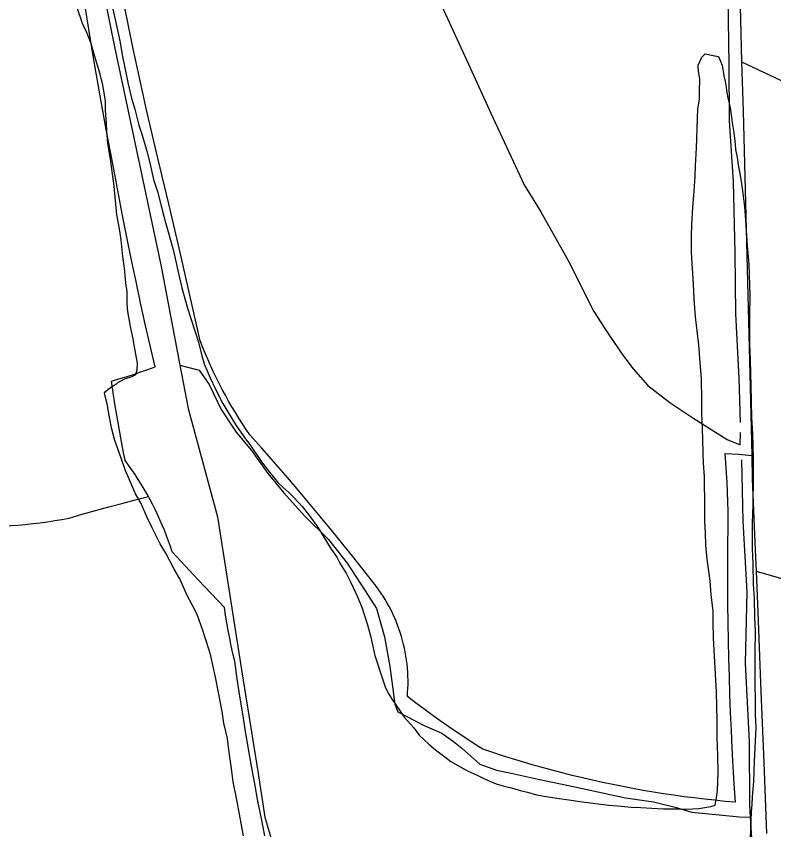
# Model space of a CAD drawing. Extents: x 3355724 to 3393621, y 594744 to 620174.
# Drawn here: x 3360570 to 3362076, y 612525 to 614141 of the extents above; entities that cross this region are included whole.
import ezdxf

# ---------------------------------------------------------------- set-up
doc = ezdxf.new("R2010")
doc.units = 0
for name, color, linetype in [('V-DTCH-CNTR', 7, 'Continuous'), ('V-SITE-VEGE', 7, 'Continuous'), ('V-TOPO-SHOR', 7, 'Continuous')]:
    doc.layers.add(name, color=color, linetype=linetype)

msp = doc.modelspace()

# ---------------------------------------------------------------- linework, layer by layer
at = {"layer": 'V-DTCH-CNTR'}
for points in [[(3362004.4, 614318.3), (3362009.6, 614135.6), (3362011.9, 614050.7), (3362014.6, 613952.8), (3362019.5, 613770.1), (3362024.2, 613587.3), (3362028.7, 613404.6), (3362031.9, 613268.9), (3362033, 613221.8), (3362039, 613081), (3362040.7, 613038.9), (3362044.7, 612940.2), (3362050.3, 612799.4), (3362055.7, 612658.6), (3362061, 612517.7)], [(3360830, 613949.7), (3360820.8, 613992), (3360811.7, 614034.4), (3360802.7, 614076.8), (3360793.9, 614119.2), (3360785.1, 614161.6), (3360776.4, 614204.1), (3360767.9, 614246.5), (3360759.5, 614289)], [(3360879.9, 613077.1), (3360876.3, 613087.9), (3360872.6, 613098.7), (3360868.7, 613109.3), (3360864.5, 613120), (3360860.2, 613130.5), (3360855.7, 613140.9), (3360850.9, 613151.3), (3360846, 613161.6), (3360840.9, 613171.8), (3360835.6, 613181.8), (3360832.6, 613187.3), (3360830.1, 613191.8), (3360824.4, 613201.7), (3360818.5, 613211.4), (3360812.4, 613221.1), (3360806.2, 613230.6), (3360799.8, 613240), (3360793.2, 613249.3), (3360786.4, 613258.5), (3360782, 613280.9), (3360777.7, 613303.4), (3360773.7, 613325.9), (3360769.8, 613348.5), (3360766.2, 613371), (3360762.7, 613393.6), (3360759.4, 613416.3), (3360774, 613420.6), (3360788.5, 613425), (3360802.9, 613429.7), (3360817.3, 613434.6), (3360831.6, 613439.7), (3360845.8, 613445), (3360836.1, 613487.3), (3360826.5, 613529.6), (3360817.2, 613572), (3360808.1, 613614.4), (3360799.2, 613656.9), (3360790.6, 613699.4), (3360782.1, 613741.9), (3360773.9, 613784.6), (3360766, 613827.2), (3360757.3, 613871.8), (3360748.9, 613916.4), (3360740.7, 613961), (3360732.7, 614005.7), (3360725, 614050.5), (3360717.4, 614095.3), (3360710.1, 614140.1), (3360703.1, 614184.9)], [(3362011.9, 614050.7), (3362088.9, 614014.6), (3362165.9, 613978.3), (3362242.7, 613941.8), (3362319.5, 613905.1), (3362396.1, 613868.2), (3362472.7, 613831.1), (3362549.1, 613793.8), (3362625.5, 613756.3), (3362701.8, 613718.6), (3362777.9, 613680.6), (3362817.5, 613663.2), (3362857, 613645.6), (3362896.5, 613627.8), (3362935.9, 613609.8), (3362975.2, 613591.7), (3363014.4, 613573.4), (3363053.6, 613554.9), (3363092.6, 613536.3), (3363131.6, 613517.5), (3363170.5, 613498.6), (3363209.3, 613479.4), (3363248.1, 613460.1), (3363286.7, 613440.7)], [(3361999.6, 612579.6), (3361979.1, 612581.4), (3361958.7, 612583.5), (3361938.2, 612585.7), (3361917.8, 612588.1), (3361897.4, 612590.7), (3361877, 612593.6), (3361856.7, 612596.6), (3361836.4, 612599.8), (3361816.1, 612603.3), (3361795.8, 612606.9), (3361775.6, 612610.7), (3361755.5, 612614.8), (3361735.3, 612619), (3361715.2, 612623.4), (3361695.2, 612628), (3361675.2, 612632.9), (3361655.2, 612637.9), (3361635.4, 612643.1), (3361615.5, 612648.5), (3361595.7, 612654.1), (3361576, 612659.9), (3361556.3, 612665.9), (3361536.7, 612672.1), (3361517.1, 612678.5), (3361497.6, 612685.1), (3361480.5, 612696), (3361463.4, 612707.1), (3361446.4, 612718.4), (3361429.6, 612729.8), (3361412.9, 612741.5), (3361396.3, 612753.3), (3361379.9, 612765.3), (3361363.6, 612777.4), (3361347.4, 612789.8), (3361348, 612797.8), (3361348.4, 612805.8), (3361348.7, 612813.8), (3361348.7, 612821.9), (3361348.5, 612829.9), (3361348.1, 612837.9), (3361347.5, 612845.9), (3361346.8, 612853.9), (3361345.8, 612861.9), (3361344.6, 612869.8), (3361343.2, 612877.7), (3361341.6, 612885.6), (3361339.8, 612893.4), (3361337.8, 612901.2), (3361335.7, 612908.9), (3361333.3, 612916.6), (3361330.7, 612924.2), (3361328, 612931.7), (3361325, 612939.2), (3361321.9, 612946.6), (3361318.6, 612953.9), (3361315.1, 612961.1), (3361311.4, 612968.3), (3361307.5, 612975.3), (3361303.5, 612982.2), (3361299.2, 612989.1), (3361294.9, 612995.8), (3361290.3, 613002.4), (3361285.6, 613008.9), (3361263.6, 613036.9), (3361241.5, 613064.8), (3361219.2, 613092.6), (3361196.7, 613120.2), (3361174, 613147.7), (3361151.2, 613175), (3361128.2, 613202.2), (3361105, 613229.2), (3361081.7, 613256.1), (3361058.2, 613282.9), (3361034.5, 613309.5), (3361027, 613320.4), (3361019.7, 613331.5), (3361012.5, 613342.6), (3361005.5, 613353.9), (3360998.7, 613365.2), (3360992.1, 613376.7), (3360985.6, 613388.3), (3360979.3, 613399.9), (3360973.2, 613411.7), (3360967.3, 613423.6), (3360961.6, 613435.5), (3360956, 613447.6), (3360950.6, 613459.7), (3360945.5, 613471.9), (3360940.5, 613484.2), (3360935.7, 613496.5), (3360915.1, 613587.3), (3360894.2, 613678), (3360873.1, 613768.6), (3360851.7, 613859.2), (3360830, 613949.7)], [(3361984.1, 613080.1), (3361984.7, 613099.3), (3361984.9, 613118.6), (3361985, 613137.9), (3361984.8, 613157.1), (3361984.4, 613176.4), (3361983.7, 613195.6), (3361982.9, 613214.9), (3361981.8, 613234.1), (3361980.4, 613253.3), (3361978.9, 613272.6), (3361992.2, 613272), (3362005.4, 613271.2), (3362018.7, 613270.2), (3362031.9, 613268.9)], [(3360486.4, 613126.8), (3360501, 613126.8), (3360515.6, 613127.1), (3360530.2, 613127.6), (3360544.7, 613128.3), (3360559.3, 613129.2), (3360573.9, 613130.3), (3360588.4, 613131.7), (3360603, 613133.2), (3360617.5, 613135), (3360631.9, 613137), (3360646.4, 613139.2), (3360660.8, 613141.6), (3360675.1, 613144.2), (3360701.3, 613151.8), (3360727.4, 613159.2), (3360753.7, 613166.4), (3360779.9, 613173.5), (3360806.2, 613180.5), (3360832.6, 613187.3)], [(3361004.4, 612859.7), (3361000.8, 612874.9), (3360997.5, 612890.2), (3360994.4, 612905.4), (3360991.4, 612920.7), (3360988.7, 612936.1), (3360986.2, 612951.4), (3360983.8, 612966.9), (3360957.5, 612994.1), (3360931.4, 613021.5), (3360905.5, 613049.2), (3360879.9, 613077.1)], [(3361999.6, 612579.6), (3361997.3, 612615.3), (3361995.2, 612651), (3361993.3, 612686.7), (3361991.6, 612722.5), (3361990, 612758.2), (3361988.6, 612794), (3361987.5, 612829.7), (3361986.4, 612865.5), (3361985.6, 612901.2), (3361984.9, 612937), (3361984.5, 612972.8), (3361984.2, 613008.5), (3361984.1, 613044.3), (3361984.1, 613080.1)], [(3362040.7, 613038.9), (3362084.3, 613026), (3362127.9, 613012.9), (3362171.5, 612999.6), (3362214.9, 612986), (3362258.3, 612972.3), (3362301.7, 612958.4), (3362344.9, 612944.3), (3362388.1, 612929.9), (3362431.3, 612915.4), (3362474.3, 612900.7), (3362517.3, 612885.7), (3362560.3, 612870.6), (3362603.1, 612855.3), (3362645.9, 612839.7), (3362706.1, 612818.2), (3362766.1, 612796.5), (3362826.1, 612774.6), (3362886, 612752.4), (3362945.9, 612730.1), (3363005.6, 612707.6), (3363065.3, 612684.9), (3363125, 612662), (3363184.5, 612638.9)], [(3361064.2, 612512.8), (3361057.2, 612547.3), (3361050.5, 612581.9), (3361044, 612616.5), (3361037.8, 612651.1), (3361031.7, 612685.8), (3361025.8, 612720.5), (3361020.1, 612755.3), (3361014.7, 612790.1), (3361009.4, 612824.9), (3361004.4, 612859.7)]]:
    msp.add_lwpolyline(points, dxfattribs=at)
at = {"layer": 'V-SITE-VEGE'}
for points in [[(3360778.2, 613696.9), (3360775.4, 613719), (3360769.8, 613747.1), (3360764.6, 613803.8), (3360760.5, 613832.6), (3360758.3, 613853.2), (3360753.4, 613880.5), (3360752.3, 613890.1), (3360750.2, 613912.9), (3360749.3, 613928.4), (3360747.4, 613954.8), (3360747.3, 613973.2), (3360741.9, 614004.2), (3360736.8, 614026.4), (3360725.7, 614063.5), (3360719.2, 614087.2), (3360709.8, 614110.3), (3360701.6, 614126.8), (3360691, 614158)], [(3360762.1, 614155.3), (3360767.7, 614128.7), (3360776.6, 614089.5), (3360780.8, 614064.4), (3360792, 614009.7), (3360798.9, 613978.6), (3360805.4, 613956.4), (3360813.8, 613925.2), (3360820.4, 613905.2), (3360829.5, 613873.3), (3360835.2, 613850.3), (3360842.8, 613817), (3360850.8, 613793.3), (3360859.7, 613757), (3360866.8, 613731.8), (3360881.7, 613677.7), (3360892.4, 613630.3)], [(3361932.4, 613378.5), (3361931.8, 613421), (3361929.3, 613453.4), (3361926.9, 613488.7), (3361920.2, 613544), (3361917.8, 613579.3), (3361916, 613609.4), (3361913.8, 613649.9), (3361912.4, 613671.9), (3361912.1, 613704.2), (3361913, 613727.7), (3361915, 613762.1), (3361916.6, 613785.5), (3361919.4, 613822.1), (3361920.2, 613844.8), (3361922.2, 613879.2), (3361925.1, 613957.6), (3361928, 613976.6), (3361927.9, 613992), (3361928.8, 614016.9), (3361927, 614027.3), (3361925.2, 614039.8), (3361925.4, 614044.2), (3361932.6, 614060.1), (3361939.4, 614066.4), (3361955.5, 614063.6), (3361965.6, 614061.1), (3361969, 614053.6), (3361973.1, 614043.9), (3361976.7, 614023.2), (3361979.2, 614011.4), (3361981, 614000.3), (3361981.5, 613993), (3361985.2, 613976), (3361989, 613959.7), (3361993.1, 613930.2), (3361996, 613910.3), (3361998.9, 613887.4), (3361999.9, 613876.4), (3362003.6, 613857.2), (3362004, 613849.1), (3362009.6, 613821.7), (3362013.2, 613798.8), (3362017.8, 613763.5), (3362019.7, 613736.2), (3362023, 613685.5), (3362026, 613648.7), (3362028.1, 613586.2), (3362027.4, 613547.4), (3362027.5, 613490.9), (3362028.5, 613457.8), (3362030.3, 613407.1), (3362030.6, 613375.6), (3362031.6, 613344), (3362033.4, 613312.4), (3362034.5, 613262.4), (3362034.7, 613226.5), (3362034.1, 613171.5), (3362032.7, 613134.1), (3362033, 613083.4), (3362034.2, 613054.1), (3362034.8, 613012.2), (3362036.8, 612985.7), (3362037.5, 612946.1), (3362038.8, 612920.3), (3362037.9, 612876.4), (3362038.2, 612846.3), (3362038, 612818.4), (3362038.7, 612778.7), (3362038.5, 612753.8), (3362039.8, 612728.8), (3362038.3, 612687.8), (3362036.5, 612660.7), (3362035.1, 612621.1), (3362032.5, 612590.4), (3362031.9, 612575), (3362030.6, 612560.4), (3362023.7, 612371.3)], [(3361021.5, 612513.2), (3361013.5, 612556.1), (3361009.3, 612581.2), (3361001.2, 612620.3), (3360997.8, 612646.9), (3360992.5, 612683.8), (3360989.7, 612706.6), (3360982.8, 612737), (3360979.2, 612759.8), (3360971.8, 612797.5), (3360966.3, 612828.5), (3360956.9, 612870.7), (3360953, 612884.1), (3360941.1, 612921.2), (3360929.8, 612952.4), (3360919.5, 612971.9), (3360909.9, 612990.6), (3360895, 613023.4), (3360884, 613042.9), (3360867.5, 613074.3), (3360855.8, 613093.1), (3360840.1, 613125.2), (3360830.5, 613145.4), (3360817.7, 613174.5), (3360807.3, 613192.5), (3360795.1, 613220.1), (3360786.3, 613240.2), (3360778.4, 613263.2), (3360765.7, 613298.2), (3360759.3, 613323.4), (3360753.2, 613355.9), (3360750.8, 613371.4), (3360747, 613386.2), (3360745.7, 613392.9), (3360746.6, 613395), (3360751.9, 613400), (3360761.6, 613406.2), (3360769.9, 613411.8), (3360772.2, 613413.9), (3360777.4, 613416.6), (3360785.7, 613420.7), (3360800.5, 613425.3), (3360808, 613429.5), (3360810.5, 613438.9), (3360811, 613452.1), (3360809.2, 613462.4), (3360804.9, 613484.6), (3360802.5, 613500.1), (3360796.8, 613525.2), (3360792.1, 613554.8), (3360790.4, 613570.2), (3360790.6, 613593.7), (3360787.6, 613611.4), (3360785, 613640.9), (3360782.1, 613663.7), (3360778.2, 613696.9)], [(3360892.4, 613630.3), (3360899.4, 613601.4), (3360910.4, 613561.4), (3360917, 613540.6), (3360926.2, 613512.4), (3360932.2, 613493.8), (3360937.9, 613469.4), (3360943.8, 613450.9), (3360955.2, 613422.6), (3360965.5, 613401.6), (3360980.5, 613371.7), (3361002.6, 613335.7), (3361006.8, 613328.2), (3361022.1, 613306.4), (3361035.4, 613288.3), (3361057.7, 613255.9), (3361073.1, 613235.5), (3361090.6, 613214.3), (3361099.8, 613205.9), (3361111.9, 613195.2), (3361121.8, 613185.3), (3361138, 613167.1), (3361150.7, 613151.2), (3361169.5, 613126.3), (3361179.2, 613109.8), (3361195.8, 613082.8), (3361207, 613066.9), (3361213.1, 613055), (3361226.3, 613033.2), (3361235.2, 613016), (3361248.1, 612987.7), (3361256.9, 612967.5), (3361268, 612931.9), (3361274.5, 612907.4), (3361282.7, 612871.2), (3361298.5, 612822.9), (3361303.8, 612807.3), (3361310.7, 612794.6), (3361318.3, 612781.8), (3361331.5, 612762.3), (3361341.3, 612748.7), (3361360.3, 612727.4), (3361370.8, 612713.1), (3361389.9, 612694.8), (3361403.4, 612684), (3361422, 612670.1), (3361434.1, 612660.9), (3361453.5, 612649.2), (3361467.2, 612642.1), (3361487.4, 612632.5), (3361501.8, 612625.4), (3361524.2, 612616.5), (3361539.5, 612611.5), (3361554.7, 612608), (3361574.3, 612602.2), (3361586, 612599.5), (3361604.1, 612594.4), (3361619.4, 612591.7), (3361644.2, 612587.8), (3361663.9, 612584.9), (3361695.3, 612580.8), (3361747.9, 612573.7), (3361765.5, 612572.4), (3361792.5, 612569.9), (3361811.6, 612569.2), (3361833.5, 612567.6), (3361856.2, 612566.8), (3361888.5, 612566.4), (3361902.4, 612565.8), (3361914.2, 612566.9), (3361926.7, 612567.1), (3361950.3, 612571.4), (3361959.2, 612574), (3361962, 612588.6), (3361964, 612603.2), (3361965.3, 612639.1), (3361964.3, 612672.1), (3361963.5, 612708.9), (3361963.2, 612741.9), (3361961.6, 612798.5), (3361960, 612834.5), (3361957.4, 612881.5), (3361956.1, 612906.5), (3361955, 612937.4), (3361955.1, 612959.4), (3361951.2, 612992.5), (3361949.3, 613019.8), (3361943.5, 613062.5), (3361940.9, 613090.5), (3361940.3, 613114.7), (3361938.9, 613137.5), (3361938.5, 613165.4), (3361938.4, 613183.1), (3361937.9, 613208), (3361937.8, 613227.1), (3361935.9, 613253.6), (3361935.1, 613272.7), (3361934.7, 613301.3), (3361934, 613321.2), (3361932.9, 613353.5), (3361932.4, 613378.5)]]:
    msp.add_lwpolyline(points, dxfattribs=at)
at = {"layer": 'V-TOPO-SHOR'}
for points in [[(3360596.9, 614686.8), (3360629, 614695.5), (3360639.4, 614627.2), (3360688, 614459.7), (3360710.4, 614353.2), (3360726.3, 614273.7), (3360765, 614080.6)], [(3362009.8, 613334), (3362007.2, 613422.4), (3362000.4, 613550.1), (3361999, 613671.6), (3361995.9, 613812.1), (3361987.6, 613933.7), (3361986.8, 614045.3), (3361984.8, 614177.6), (3361981.8, 614356.4)], [(3361394.2, 614209.8), (3361426.9, 614136.7), (3361468.7, 614046.1), (3361513.3, 613949), (3361579.6, 613806.1), (3361612.4, 613752.8), (3361666.9, 613656.3), (3361718.3, 613554.7), (3361747, 613510), (3361775.7, 613468), (3361796.1, 613440.8), (3361825.5, 613407.8), (3361869.1, 613374), (3361916.5, 613341.9), (3361983.2, 613300.2), (3362008.8, 613290.1), (3362009.8, 613314.6)], [(3360765, 614080.6), (3360857.9, 613644.1), (3360895.1, 613448.4), (3360911.5, 613362), (3360970.1, 613147), (3361017.9, 612842.6), (3361050.9, 612636.8), (3361064.3, 612550.3), (3361145.4, 612272.3)], [(3360895.1, 613448.4), (3360933.6, 613438), (3360953.6, 613409.9), (3360977.4, 613360.3), (3361007.3, 613314.8), (3361037.5, 613278.7), (3361070, 613233.1), (3361101.8, 613194.5), (3361142.9, 613148.7), (3361190.9, 613101.9), (3361227.7, 613054.5), (3361269.2, 612990.6), (3361285.8, 612964.3), (3361301.7, 612908), (3361312.3, 612849.1), (3361322.6, 612774.8), (3361328.3, 612759.2), (3361381, 612732), (3361416, 612716.6), (3361438.8, 612700.5), (3361455.8, 612687.2), (3361491.2, 612655.3), (3361524.5, 612643.3), (3361553.6, 612637.5), (3361607.6, 612625.8), (3361680.5, 612610.3), (3361780.7, 612588.1), (3361836.6, 612580.7), (3361879.4, 612570.2), (3361912.7, 612559.9), (3362007.3, 612550.8), (3362029, 612550.1)], [(3362011.5, 613259.9), (3362014.2, 613138.4), (3362022.4, 612997.8), (3362019, 612855.7), (3362026.5, 612700.4), (3362027.4, 612575.9), (3362029, 612550.1), (3362037.3, 612413.7), (3362039.1, 612308.6), (3362043.5, 612134.9), (3362061.1, 611968.6), (3362064.2, 611918.6), (3362064.6, 611848), (3362060.4, 611780.4), (3362060.5, 611748.9)]]:
    msp.add_lwpolyline(points, dxfattribs=at)

doc.saveas('drawing.dxf')
